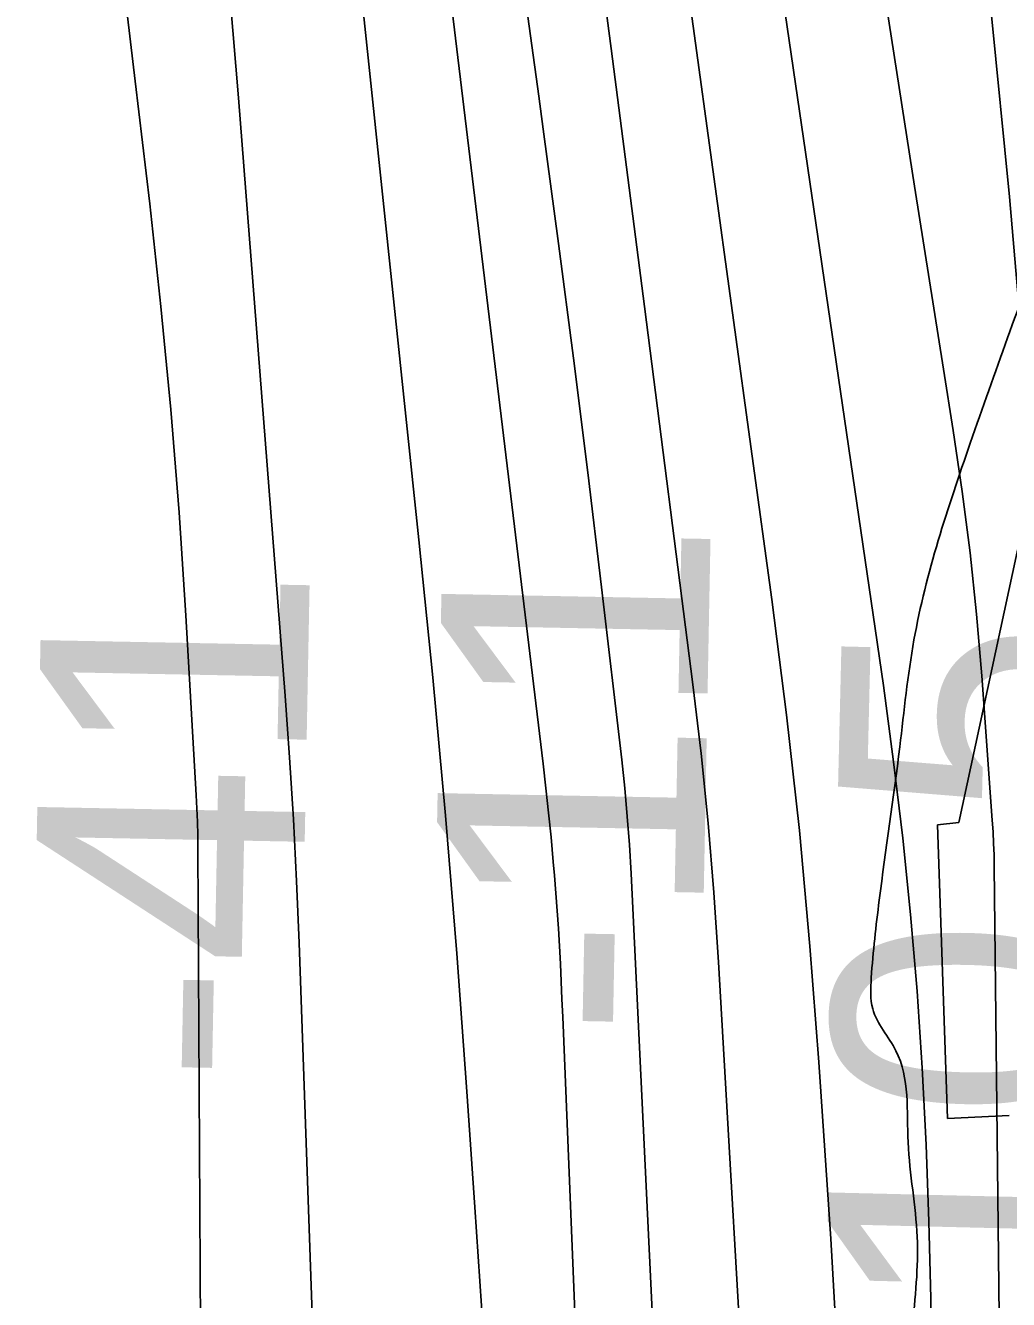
# Model space of a CAD drawing. Extents: x 3279314 to 3317160, y 734079 to 759431.
# Drawn here: x 3311488.9 to 3311734.7, y 744757.9 to 745076.5 of the extents above; entities that cross this region are included whole.
import ezdxf

# ---------------------------------------------------------------- set-up
doc = ezdxf.new("R2010")
doc.units = 0
for name, color, linetype in [('V-RIVR-EDGE', 7, 'Continuous'), ('V-RIVR-RANG', 7, 'Continuous'), ('V-RRAP-RVMT', 7, 'Continuous'), ('V-TOPO-DPTH', 7, 'Continuous'), ('V-TOPO-MINR', 7, 'Continuous'), ('V-TOPO-WATR', 7, 'Continuous')]:
    doc.layers.add(name, color=color, linetype=linetype)

msp = doc.modelspace()

# ---------------------------------------------------------------- linework, layer by layer
at = {"layer": 'V-RIVR-EDGE'}
msp.add_spline([(3310747.15, 741422.06), (3310761.27, 741436.93), (3310772.16, 741448.54), (3310772.95, 741451.64), (3310772.56, 741453.19), (3310772.21, 741467.15), (3310772.61, 741472.19), (3310775.33, 741474.12), (3310776.11, 741477.23), (3310778.06, 741481.1), (3310778.46, 741484.98), (3310773.05, 741494.68), (3310773.84, 741499.34), (3310775.79, 741504.37), (3310780.07, 741508.63), (3310785.89, 741512.1), (3310795.63, 741530.31), (3310825.21, 741572.12), (3310845.06, 741601.54), (3310855.18, 741615.48), (3310863.33, 741620.88), (3310868.4, 741629.02), (3310883.19, 741654.19), (3310883.99, 741660.39), (3310891, 741675.88), (3310896.85, 741688.67), (3310901.53, 741697.96), (3310902.33, 741706.1), (3310905.45, 741716.18), (3310909.36, 741728.58), (3310914.03, 741736.71), (3310917.53, 741740.19), (3310923, 741754.53), (3310933.94, 741786.3), (3310941.35, 741805.29), (3310953.85, 741842.87), (3310965.15, 741864.56), (3310977.64, 741894.39), (3310990.11, 741919.18), (3311002.96, 741940.86), (3311006.46, 741946.29), (3311012.68, 741950.15), (3311016.96, 741957.12), (3311022.03, 741967.58), (3311022.04, 741972.23), (3311022.06, 741982.31), (3311022.86, 741990.84), (3311027.17, 742006.73), (3311033.04, 742029.98), (3311035.01, 742042.78), (3311036.22, 742059.84), (3311037.05, 742082.33), (3311037.48, 742099.39), (3311041.77, 742109.85), (3311041.78, 742116.06), (3311042.18, 742121.1), (3311045.29, 742122.64), (3311048.4, 742124.57), (3311051.13, 742129.99), (3311053.47, 742138.91), (3311056.59, 742142), (3311058.53, 742145.1), (3311058.94, 742155.18), (3311061.67, 742160.6), (3311067.12, 742166.02), (3311068.72, 742186.57), (3311068.74, 742196.26), (3311069.14, 742198.98), (3311072.24, 742201.68), (3311075.36, 742205.17), (3311079.24, 742207.48), (3311086.67, 742233.45), (3311085.13, 742236.17), (3311085.14, 742242.37), (3311089.43, 742249.73), (3311096.04, 742257.47), (3311105.36, 742263.26), (3311103.82, 742266.37), (3311108.48, 742271.01), (3311115.88, 742281.85), (3311117.83, 742289.22), (3311122.13, 742302.39), (3311129.54, 742317.5), (3311134.99, 742326.4), (3311141.62, 742341.12), (3311152.54, 742368.24), (3311150.24, 742377.17), (3311150.64, 742380.66), (3311162.31, 742395.36), (3311161.53, 742395.75), (3311151.07, 742400.04), (3311148.76, 742405.09), (3311149.94, 742412.46), (3311150.35, 742423.7), (3311155.04, 742437.26), (3311163.98, 742445.77), (3311167.48, 742449.64), (3311161.31, 742462.46), (3311160.93, 742465.95), (3311162.87, 742466.72), (3311179.16, 742465.9), (3311183.82, 742470.93), (3311192.39, 742486.42), (3311195.13, 742495.72), (3311195.92, 742501.93), (3311195.94, 742507.74), (3311195.56, 742512.4), (3311195.57, 742517.05), (3311192.1, 742523.26), (3311189.39, 742527.93), (3311189.4, 742531.8), (3311190.19, 742537.62), (3311193.69, 742542.65), (3311200.3, 742549.23), (3311213.92, 742566.26), (3311218.99, 742580.21), (3311220.18, 742587.96), (3311224.84, 742593.38), (3311234.98, 742613.9), (3311240.45, 742629.4), (3311242.8, 742639.87), (3311247.85, 742644.9), (3311258.37, 742663.49), (3311264.22, 742676.66), (3311266.55, 742679.75), (3311284.03, 742689.02), (3311288.31, 742696.37), (3311293.38, 742706.45), (3311294.17, 742715.36), (3311293.8, 742720.79), (3311295.36, 742724.28), (3311298.86, 742729.7), (3311303.16, 742743.65), (3311303.18, 742751.79), (3311303.59, 742757.22), (3311304.76, 742763.42), (3311309.83, 742773.88), (3311319.58, 742795.58), (3311324.64, 742802.16), (3311332.42, 742814.55), (3311339.81, 742819.96), (3311347.2, 742828.47), (3311350.71, 742838.16), (3311350.72, 742842.42), (3311349.58, 742850.57), (3311349.98, 742855.22), (3311352.71, 742861.81), (3311361.28, 742877.3), (3311366.72, 742882.33), (3311372.18, 742893.95), (3311375.31, 742905.19), (3311388.96, 742936.95), (3311408.46, 742981.89), (3311418.2, 743001.25), (3311424.81, 743008.61), (3311432.6, 743021), (3311438.45, 743033.39), (3311438.07, 743037.27), (3311433.43, 743043.1), (3311433.83, 743046.59), (3311437.33, 743050.07), (3311441.6, 743052), (3311445.88, 743057.03), (3311448.63, 743073.31), (3311456.81, 743089.19), (3311472.38, 743112.03), (3311480.95, 743125.97), (3311482.91, 743136.44), (3311492.26, 743150.76), (3311492.65, 743155.42), (3311492.67, 743160.07), (3311495.77, 743161.61), (3311500.43, 743161.99), (3311508.6, 743173.22), (3311523.01, 743197.22), (3311534.32, 743223.95), (3311544.45, 743244.87), (3311561.99, 743278.57), (3311577.18, 743305.29), (3311604.83, 743353.31), (3311621.21, 743390.49), (3311639.14, 743426.13), (3311651.2, 743442.39), (3311662.88, 743461.36), (3311672.23, 743477.24), (3311680.45, 743507.46), (3311680.88, 743525.69), (3311684.8, 743542.74), (3311697.32, 743588.47), (3311707.1, 743621.02), (3311721.14, 743655.89), (3311734.41, 743686.5), (3311736.38, 743700.06), (3311739.9, 743713.24), (3311739.93, 743722.94), (3311739.94, 743727.59), (3311741.49, 743729.91), (3311746.17, 743737.27), (3311747.35, 743747.74), (3311748.93, 743755.49), (3311752.05, 743766.34), (3311755.59, 743785.72), (3311758.35, 743802), (3311760.7, 743811.3), (3311763.81, 743814.79), (3311768.47, 743818.26), (3311774.69, 743822.9), (3311780.53, 743834.52), (3311784.45, 743850.41), (3311786.46, 743878.33), (3311787.65, 743888.8), (3311789.21, 743891.9), (3311789.61, 743900.04), (3311789.24, 743905.86), (3311786.94, 743916.72), (3311786.19, 743926.81), (3311786.21, 743936.5), (3311791.67, 743946.57), (3311801.41, 743965.94), (3311807.65, 743981.05), (3311809.63, 743995.78), (3311810.84, 744015.94), (3311809.34, 744037.27), (3311800.08, 744055.13), (3311797.77, 744062.12), (3311797.79, 744068.33), (3311798.19, 744076.08), (3311793.94, 744081.13), (3311782.74, 744099.39), (3311771.54, 744118.03), (3311765.4, 744143.25), (3311761.57, 744163.04), (3311761.21, 744176.23), (3311763.57, 744188.24), (3311763.73, 744251.84), (3311761.87, 744283.64), (3311758.45, 744312.74), (3311753.47, 744337.18), (3311747.32, 744362.02), (3311746.96, 744373.26), (3311744.68, 744392.66), (3311742.01, 744411.28), (3311738.17, 744425.25), (3311736.65, 744435.73), (3311732.02, 744447.76), (3311725.49, 744470.66), (3311719.34, 744494.71), (3311717.06, 744513.33), (3311705.96, 744572.31), (3311696.76, 744617.7), (3311694.49, 744640.2), (3311694.53, 744654.16), (3311703.54, 744690.59), (3311707.88, 744720.06), (3311710.67, 744750.69), (3311711.89, 744773.56), (3311709.62, 744797.23), (3311706.57, 744820.11), (3311700.78, 744830.6), (3311700.41, 744838.36), (3311702.4, 744857.74), (3311707.54, 744896.12), (3311711.09, 744922.87), (3311725.17, 744972.09), (3311744.31, 745024.39), (3311756.41, 745056.94), (3311759.15, 745068.95), (3311759.57, 745082.52), (3311759.65, 745112), (3311754.68, 745143.42), (3311747.79, 745176.79), (3311742.05, 745210.93), (3311741.31, 745224.51), (3311742.13, 745240.4), (3311741.4, 745260.96), (3311735.26, 745285.79), (3311730.24, 745296.28), (3311724.07, 745311.03), (3311721.77, 745321.5), (3311718.33, 745338.58), (3311704.47, 745381.66), (3311698.68, 745391.37), (3311697.52, 745395.64), (3311694.47, 745413.87), (3311694.48, 745418.52), (3311698.37, 745424.72), (3311703.83, 745435.56), (3311704.24, 745445.26), (3311703.1, 745454.18), (3311703.12, 745461.94), (3311703.15, 745473.18), (3311702.03, 745491.41), (3311702.44, 745502.66), (3311704.05, 745524.76), (3311702.54, 745540.66), (3311698.7, 745556.57), (3311694.07, 745565.5), (3311683.25, 745580.65), (3311676.28, 745585.32), (3311673.96, 745589.59), (3311673.98, 745597.35), (3311671.69, 745612.87), (3311671.7, 745617.91), (3311673.27, 745623.34), (3311672.9, 745629.15), (3311669.43, 745637.69), (3311666.72, 745640.03), (3311662.07, 745643.14), (3311657.03, 745644.32), (3311648.5, 745643.17), (3311641.91, 745645.13), (3311638.43, 745648.63), (3311636.51, 745655.61), (3311631.51, 745675.4), (3311626.14, 745696.36), (3311621.54, 745718.48), (3311619.31, 745758.04), (3311618.96, 745773.94), (3311619.37, 745782.47), (3311620.16, 745790.22), (3311620.57, 745799.14), (3311621.38, 745810), (3311621.02, 745821.63), (3311618.73, 745835.6), (3311611.04, 745862.76), (3311604.48, 745877.52), (3311597.54, 745894.21), (3311590.61, 745914.39), (3311586.38, 745928.36), (3311565.19, 745983.48), (3311553.63, 746012.99), (3311544.78, 746042.48), (3311533.99, 746070.04), (3311521.28, 746106.53), (3311510.15, 746151.93), (3311505.19, 746184.51), (3311496.37, 746224.87), (3311490.22, 746250.48), (3311484.08, 746273.76), (3311478.31, 746293.17), (3311471, 746317.23), (3311471.42, 746330.8), (3311471.45, 746343.21), (3311471.47, 746351.74), (3311473.82, 746360.27), (3311476.93, 746363.36), (3311479.66, 746369.17), (3311482.4, 746378.08), (3311481.3, 746405.23), (3311479.4, 746420.75), (3311474.01, 746438.6), (3311466.69, 746454.91), (3311460.5, 746461.13), (3311455.86, 746468.12), (3311452, 746477.05), (3311449.7, 746486.36), (3311444.7, 746501.5), (3311438.9, 746511.21), (3311428.07, 746521.32), (3311424.97, 746523.65), (3311423.05, 746528.7), (3311419.2, 746539.95), (3311414.56, 746547.72), (3311409.92, 746553.55), (3311400.25, 746564.04), (3311389.43, 746577.64), (3311381.69, 746585.81), (3311379.76, 746588.14), (3311379.38, 746592.02), (3311373.99, 746605.99), (3311366.29, 746629.28), (3311359.73, 746641.71), (3311346.97, 746656.09), (3311338.85, 746669.29), (3311329.22, 746695.3), (3311318.42, 746718.59), (3311316.9, 746728.68), (3311312.66, 746739.55), (3311306.51, 746761.67), (3311297.26, 746785.35), (3311290.32, 746803.2), (3311282.59, 746811.75), (3311274.09, 746825.35), (3311272.95, 746836.6), (3311269.12, 746852.89), (3311251.75, 746888.62), (3311235.93, 746920.45), (3311213.94, 746964.72), (3311200.05, 746995), (3311194.29, 747019.45), (3311190.45, 747034.58), (3311185.04, 747041.19), (3311184.66, 747044.68), (3311184.3, 747056.31), (3311182.77, 747064.46), (3311176.22, 747081.54), (3311170.07, 747103.27), (3311165.07, 747118.41), (3311158.51, 747132.39), (3311154.66, 747146.36), (3311151.59, 747156.83), (3311148.89, 747164.21), (3311146.21, 747178.18), (3311143.91, 747189.82), (3311142.78, 747203.39), (3311139.32, 747215.04), (3311130.06, 747234.45), (3311113.14, 747290.33), (3311105.06, 747316.34)], degree=3, dxfattribs=at)
at = {"layer": 'V-RRAP-RVMT'}
for p, q in [((3311750.4, 745007.85), (3311722.33, 744877.2)), ((3311722.33, 744877.2), (3311716.93, 744876.58)), ((3311716.93, 744876.58), (3311719.46, 744803.19)), ((3311719.46, 744803.19), (3311734.88, 744803.97))]:
    msp.add_line(p, q, dxfattribs=at)
at = {"layer": 'V-TOPO-DPTH'}
for p, q in [((3311511.45, 745103.63), (3311516.35, 745062.61)), ((3311516.35, 745062.61), (3311511.45, 745103.63)), ((3311516.35, 745062.61), (3311520.01, 745031.89)), ((3311520.01, 745031.89), (3311516.35, 745062.61)), ((3311520.01, 745031.89), (3311522.82, 745006.21)), ((3311522.82, 745006.21), (3311520.01, 745031.89)), ((3311522.82, 745006.21), (3311525.32, 744980.51)), ((3311525.32, 744980.51), (3311522.82, 745006.21)), ((3311525.32, 744980.51), (3311527.35, 744954.76)), ((3311527.35, 744954.76), (3311525.32, 744980.51)), ((3311527.35, 744954.76), (3311529.06, 744928.98)), ((3311529.06, 744928.98), (3311527.35, 744954.76)), ((3311529.06, 744928.98), (3311531.63, 744884.06)), ((3311531.63, 744884.06), (3311529.06, 744928.98)), ((3311531.63, 744884.06), (3311531.8, 744880.72)), ((3311531.8, 744880.72), (3311531.63, 744884.06)), ((3311531.8, 744880.72), (3311531.93, 744877.39)), ((3311531.93, 744877.39), (3311531.8, 744880.72)), ((3311531.93, 744877.39), (3311532.01, 744874.05)), ((3311532.01, 744874.05), (3311531.93, 744877.39)), ((3311532.01, 744874.05), (3311532.05, 744870.72)), ((3311532.05, 744870.72), (3311532.01, 744874.05)), ((3311532.05, 744870.72), (3311534.57, 744401.55)), ((3311534.57, 744401.55), (3311532.05, 744870.72))]:
    msp.add_line(p, q, dxfattribs=at)
for points in [[(3311673.08, 745282.09), (3311711.24, 745036.36), (3311713.63, 745021.08), (3311716.02, 745005.81), (3311718.44, 744990.53), (3311720.87, 744975.26), (3311723.12, 744959.97), (3311725.11, 744944.64), (3311726.7, 744929.27), (3311728.02, 744913.87), (3311730.67, 744877.79), (3311730.85, 744874.89), (3311731, 744871.99), (3311731.1, 744869.09), (3311731.16, 744866.18), (3311734.58, 744558.68), (3311734.32, 744402.09), (3311731.4, 744245.58), (3311724.48, 744089.19)], [(3311621.8, 744091.42), (3311624.8, 744199.69), (3311624.08, 744307.99), (3311620.87, 744416.33), (3311613.02, 744583.68), (3311611.81, 744608.36), (3311610.53, 744633.03), (3311609.14, 744657.7), (3311607.69, 744682.36), (3311606.15, 744707.02), (3311604.58, 744731.67), (3311602.96, 744756.32), (3311601.3, 744780.97), (3311599.32, 744809.9), (3311596.76, 744844.44), (3311593.96, 744878.96), (3311590.77, 744913.44), (3311587.33, 744947.9), (3311562.27, 745185.84)], [(3311562.27, 745185.84), (3311587.33, 744947.9), (3311590.77, 744913.44), (3311593.96, 744878.96), (3311596.76, 744844.44), (3311599.32, 744809.9), (3311601.3, 744780.97), (3311602.96, 744756.32), (3311604.58, 744731.67), (3311606.15, 744707.02), (3311607.69, 744682.36), (3311609.14, 744657.7), (3311610.53, 744633.03), (3311611.81, 744608.36), (3311613.02, 744583.68), (3311620.87, 744416.33), (3311624.08, 744307.99), (3311624.8, 744199.69), (3311621.8, 744091.42)], [(3311699.7, 744072.77), (3311700.53, 744165.63), (3311700.11, 744336.46), (3311699.89, 744392.19), (3311699.56, 744447.91), (3311699.06, 744503.63), (3311698.45, 744559.36), (3311698.34, 744568.31), (3311697.29, 744619.54), (3311695.68, 744670.75), (3311693.25, 744721.92), (3311690.27, 744773.07), (3311687.33, 744817.27), (3311685.09, 744846.27), (3311682.45, 744875.24), (3311679.2, 744904.14), (3311675.54, 744933), (3311655.84, 745076.34), (3311641.99, 745176.83)], [(3311699.7, 744072.77), (3311700.53, 744165.63), (3311700.11, 744336.46), (3311699.89, 744392.19), (3311699.56, 744447.91), (3311699.06, 744503.63), (3311698.45, 744559.36), (3311698.34, 744568.31), (3311697.29, 744619.54), (3311695.68, 744670.75), (3311693.25, 744721.92), (3311690.27, 744773.07), (3311687.33, 744817.27), (3311685.09, 744846.27), (3311682.45, 744875.24), (3311679.2, 744904.14), (3311675.54, 744933), (3311655.84, 745076.34), (3311641.99, 745176.83)], [(3311598.27, 744065.06), (3311595.71, 744128.7), (3311594.96, 744141.41), (3311591.4, 744198.68), (3311587.61, 744255.93), (3311583.48, 744313.16), (3311579.12, 744370.38), (3311574.96, 744427.6), (3311571.32, 744484.85), (3311568.42, 744542.15), (3311566.04, 744599.47), (3311557.35, 744847.1), (3311556.71, 744862.55), (3311555.94, 744878), (3311554.96, 744893.44), (3311553.86, 744908.86), (3311542.16, 745058.45), (3311534.6, 745148.62)], [(3311598.27, 744065.06), (3311595.71, 744128.7), (3311594.96, 744141.41), (3311591.4, 744198.68), (3311587.61, 744255.93), (3311583.48, 744313.16), (3311579.12, 744370.38), (3311574.96, 744427.6), (3311571.32, 744484.85), (3311568.42, 744542.15), (3311566.04, 744599.47), (3311557.35, 744847.1), (3311556.71, 744862.55), (3311555.94, 744878), (3311554.96, 744893.44), (3311553.86, 744908.86), (3311542.16, 745058.45), (3311534.6, 745148.62)], [(3311612.83, 745091.52), (3311617.26, 745058.8), (3311618.39, 745050.58), (3311622.22, 745021.98), (3311625.95, 744993.35), (3311629.51, 744964.71), (3311632.95, 744936.05), (3311638.01, 744892.89), (3311638.76, 744885.79), (3311639.42, 744878.69), (3311639.94, 744871.58), (3311640.35, 744864.46), (3311650.73, 744648.95), (3311655.53, 744534.04), (3311659.36, 744419.11), (3311661.71, 744304.15), (3311663.09, 744189.15), (3311664.5, 743939.94)], [(3311612.83, 745091.52), (3311617.26, 745058.8), (3311618.39, 745050.58), (3311622.22, 745021.98), (3311625.95, 744993.35), (3311629.51, 744964.71), (3311632.95, 744936.05), (3311638.01, 744892.89), (3311638.76, 744885.79), (3311639.42, 744878.69), (3311639.94, 744871.58), (3311640.35, 744864.46), (3311650.73, 744648.95), (3311655.53, 744534.04), (3311659.36, 744419.11), (3311661.71, 744304.15), (3311663.09, 744189.15), (3311664.5, 743939.94)]]:
    msp.add_lwpolyline(points, dxfattribs=at)
at = {"layer": 'V-TOPO-MINR'}
for p, q in [((3311516.35, 745062.61), (3311511.45, 745103.63)), ((3311520.01, 745031.89), (3311516.35, 745062.61)), ((3311522.82, 745006.21), (3311520.01, 745031.89)), ((3311525.32, 744980.51), (3311522.82, 745006.21)), ((3311527.35, 744954.76), (3311525.32, 744980.51)), ((3311529.06, 744928.98), (3311527.35, 744954.76)), ((3311531.63, 744884.06), (3311529.06, 744928.98)), ((3311531.8, 744880.72), (3311531.63, 744884.06)), ((3311531.93, 744877.39), (3311531.8, 744880.72)), ((3311532.01, 744874.05), (3311531.93, 744877.39)), ((3311532.05, 744870.72), (3311532.01, 744874.05)), ((3311534.57, 744401.55), (3311532.05, 744870.72))]:
    msp.add_line(p, q, dxfattribs=at)
for points in [[(3311626.62, 744029.74), (3311633.57, 744164.25), (3311637.59, 744298.8), (3311637.21, 744433.42), (3311633.91, 744568.07), (3311623.27, 744828.58), (3311623.08, 744833.01), (3311622.88, 744837.43), (3311622.67, 744841.85), (3311622.44, 744846.27), (3311622.19, 744850.7), (3311621.9, 744855.11), (3311621.57, 744859.53), (3311621.21, 744863.94), (3311620.91, 744867.39), (3311620.35, 744873.53), (3311619.74, 744879.65), (3311619.08, 744885.78), (3311618.37, 744891.9), (3311563.78, 745343.92)], [(3311724.48, 744089.19), (3311731.4, 744245.58), (3311734.32, 744402.09), (3311734.58, 744558.68), (3311731.16, 744866.18), (3311731.1, 744869.09), (3311731, 744871.99), (3311730.85, 744874.89), (3311730.67, 744877.79), (3311728.02, 744913.87), (3311726.7, 744929.27), (3311725.11, 744944.64), (3311723.12, 744959.97), (3311720.87, 744975.26), (3311718.44, 744990.53), (3311716.02, 745005.81), (3311713.63, 745021.08), (3311711.24, 745036.36), (3311673.08, 745282.09)], [(3311621.8, 744091.42), (3311624.8, 744199.69), (3311624.08, 744307.99), (3311620.87, 744416.33), (3311613.02, 744583.68), (3311611.81, 744608.36), (3311610.53, 744633.03), (3311609.14, 744657.7), (3311607.69, 744682.36), (3311606.15, 744707.02), (3311604.58, 744731.67), (3311602.96, 744756.32), (3311601.3, 744780.97), (3311599.32, 744809.9), (3311596.76, 744844.44), (3311593.96, 744878.96), (3311590.77, 744913.44), (3311587.33, 744947.9), (3311562.27, 745185.84)], [(3311598.27, 744065.06), (3311595.71, 744128.7), (3311594.96, 744141.41), (3311591.4, 744198.68), (3311587.61, 744255.93), (3311583.48, 744313.16), (3311579.12, 744370.38), (3311574.96, 744427.6), (3311571.32, 744484.85), (3311568.42, 744542.15), (3311566.04, 744599.47), (3311557.35, 744847.1), (3311556.71, 744862.55), (3311555.94, 744878), (3311554.96, 744893.44), (3311553.86, 744908.86), (3311542.16, 745058.45), (3311534.6, 745148.62)], [(3311708.53, 743985.33), (3311714.32, 744111.19), (3311717.11, 744237.15), (3311717.91, 744363.18), (3311716.18, 744676.75), (3311716.04, 744696.73), (3311715.86, 744716.72), (3311715.61, 744736.7), (3311715.33, 744756.68), (3311715.31, 744758.18), (3311714.84, 744777.4), (3311714.14, 744796.62), (3311713.11, 744815.82), (3311711.85, 744835.01), (3311710.22, 744854.17), (3311708.32, 744873.3), (3311706.01, 744892.39), (3311703.43, 744911.44), (3311669.1, 745146.35)], [(3311682.71, 744085.97), (3311682.49, 744165.07), (3311682.04, 744244.18), (3311681.44, 744323.28), (3311680.94, 744378.65), (3311679.58, 744461.8), (3311677.41, 744544.92), (3311674.03, 744628.01), (3311669.83, 744711.06), (3311662.25, 744842.29), (3311661.06, 744859.69), (3311659.63, 744877.07), (3311657.84, 744894.42), (3311655.81, 744911.75), (3311643.73, 745006.25), (3311635.37, 745070.79), (3311626.88, 745135.32)], [(3311664.5, 743939.94), (3311663.09, 744189.15), (3311661.71, 744304.15), (3311659.36, 744419.11), (3311655.53, 744534.04), (3311650.73, 744648.95), (3311640.35, 744864.46), (3311639.94, 744871.58), (3311639.42, 744878.69), (3311638.76, 744885.79), (3311638.01, 744892.89), (3311632.95, 744936.05), (3311629.51, 744964.71), (3311625.95, 744993.35), (3311622.22, 745021.98), (3311618.39, 745050.58), (3311617.26, 745058.8), (3311612.83, 745091.52)], [(3311186.19, 742426.62), (3311688.5, 743556.87), (3311693.35, 743581.36), (3311697.5, 743605.96), (3311700.6, 743630.71), (3311702.99, 743655.56), (3311739.75, 744145.62), (3311747.11, 744266.46), (3311752.21, 744387.36), (3311753.93, 744508.35), (3311753.38, 744629.4), (3311749.34, 744847.99), (3311749, 744859.79), (3311748.5, 744871.59), (3311747.77, 744883.38), (3311746.87, 744895.15), (3311734.94, 745033.69), (3311730.35, 745079.88)]]:
    msp.add_lwpolyline(points, dxfattribs=at)
at = {"layer": 'V-TOPO-WATR'}
msp.add_lwpolyline([(3311699.7, 744072.77), (3311700.53, 744165.63), (3311700.11, 744336.46), (3311699.89, 744392.19), (3311699.56, 744447.91), (3311699.06, 744503.63), (3311698.45, 744559.36), (3311698.34, 744568.31), (3311697.29, 744619.54), (3311695.68, 744670.75), (3311693.25, 744721.92), (3311690.27, 744773.07), (3311687.33, 744817.27), (3311685.09, 744846.27), (3311682.45, 744875.24), (3311679.2, 744904.14), (3311675.54, 744933), (3311655.84, 745076.34), (3311641.99, 745176.83)], dxfattribs=at)

# ---------------------------------------------------------------- texts
at = {"layer": 'V-RIVR-RANG'}
for s, rotation, p in [('-11', 88.9081, (3311657.83, 744823)), ('-41', 88.9081, (3311557.59, 744811.44)), ('10.5', 88.6283, (3311755.93, 744752.65))]:
    msp.add_text(s, height=67, rotation=rotation, dxfattribs=at).set_placement(p)

doc.saveas('drawing.dxf')
